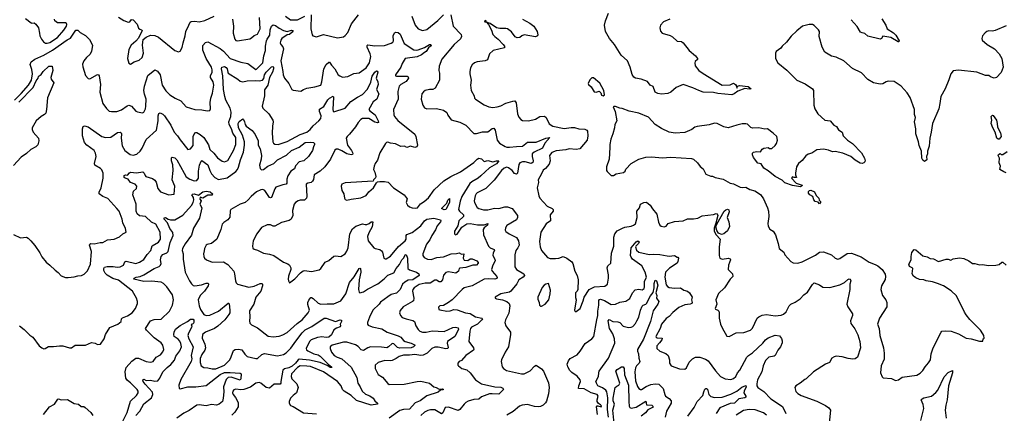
# Model space of a CAD drawing. Extents: x 2086813 to 2278017, y 548126 to 753336.
# Tile 314 of 461: x 2171758 to 2183092, y 702960 to 707490. Entities that reach past the tile are written whole.
import ezdxf

# ---------------------------------------------------------------- set-up
doc = ezdxf.new("R2010")
doc.units = 0

msp = doc.modelspace()

# ---------------------------------------------------------------- linework, layer by layer
at = {"layer": '0CON10XD'}
for points in [[(2175112, 707545), (2175110, 707385), (2175126, 707316), (2175134, 707304), (2175175, 707294), (2175255, 707320), (2175415, 707280), (2175485, 707293), (2175504, 707306), (2175535, 707343), (2175579, 707441), (2175659, 707545)], [(2176270, 707530), (2176310, 707425), (2176345, 707384), (2176395, 707364), (2176445, 707376), (2176570, 707480), (2176635, 707544)], [(2176719, 707545), (2176747, 707415), (2176840, 707320), (2176845, 707295), (2176832, 707268), (2176761, 707205), (2176618, 707035), (2176588, 706955), (2176584, 706905), (2176589, 706875), (2176591, 706795), (2176539, 706701), (2176515, 706687), (2176475, 706687), (2176425, 706676), (2176405, 706660), (2176388, 706635), (2176380, 706575), (2176399, 706505), (2176417, 706475), (2176445, 706464), (2176555, 706466), (2176638, 706448), (2176673, 706423), (2176685, 706390), (2176725, 706338), (2176825, 706310), (2176894, 706274), (2176985, 706180), (2177015, 706181), (2177085, 706201), (2177145, 706200), (2177195, 706237), (2177215, 706242), (2177230, 706220), (2177254, 706104), (2177280, 706070), (2177345, 706030), (2177365, 706024), (2177395, 706022), (2177475, 706030)], [(2179243, 707497), (2179170, 707465), (2179133, 707427), (2179128, 707395), (2179136, 707356), (2179155, 707334), (2179247, 707307), (2179272, 707292), (2179325, 707243), (2179375, 707238), (2179394, 707225), (2179464, 707135), (2179536, 707075), (2179561, 707045), (2179559, 707031), (2179535, 707009), (2179529, 706995), (2179535, 706957), (2179575, 706906), (2179625, 706870), (2179845, 706736), (2179935, 706739), (2179975, 706761), (2179998, 706745), (2180010, 706725), (2180015, 706700), (2180022, 706725), (2180045, 706731), (2180145, 706721), (2180180, 706695), (2180155, 706691), (2180105, 706696), (2180025, 706667), (2179984, 706635), (2179955, 706624), (2179795, 706640), (2179745, 706653), (2179625, 706657), (2179575, 706675), (2179505, 706707), (2179395, 706744), (2179315, 706709), (2179255, 706657), (2179218, 706642), (2179145, 706633), (2179105, 706639), (2179072, 706655), (2179050, 706720), (2179015, 706736), (2178985, 706778), (2178912, 706805), (2178845, 706816), (2178828, 706828), (2178810, 706860), (2178786, 706945), (2178755, 707016), (2178683, 707083), (2178606, 707206), (2178546, 707275), (2178502, 707355), (2178491, 707425), (2178501, 707475), (2178534, 707565)], [(2171825, 707504), (2171888, 707455), (2171895, 707450), (2171925, 707454), (2171945, 707438), (2171973, 707395), (2171984, 707335), (2171991, 707305), (2172010, 707265), (2172033, 707235), (2172055, 707219), (2172075, 707218), (2172105, 707227), (2172192, 707285), (2172265, 707368), (2172295, 707414), (2172299, 707435), (2172296, 707446), (2172283, 707453), (2172193, 707453), (2172162, 707475), (2172158, 707495)], [(2172895, 707519), (2172955, 707480), (2173005, 707462), (2173026, 707464), (2173045, 707493), (2173065, 707487), (2173109, 707439), (2173125, 707392), (2173139, 707379), (2173160, 707375), (2173168, 707365), (2173124, 707276), (2173096, 707244), (2173041, 707195), (2173014, 707145), (2172997, 707045), (2173015, 706990), (2173035, 706978), (2173076, 707004), (2173133, 707025), (2173166, 707054), (2173184, 707105), (2173172, 707195), (2173178, 707262), (2173212, 707288), (2173265, 707310), (2173315, 707306), (2173355, 707288), (2173545, 707134), (2173585, 707118), (2173604, 707126), (2173629, 707171), (2173638, 707225), (2173663, 707305), (2173672, 707355), (2173705, 707425), (2173720, 707460), (2173731, 707469), (2173775, 707474), (2173825, 707466), (2173890, 707480), (2173995, 707529)], [(2173211, 706495), (2173212, 706575), (2173193, 706633), (2173187, 706675), (2173195, 706725), (2173233, 706847), (2173315, 706912), (2173345, 706897), (2173374, 706855), (2173399, 706735), (2173441, 706671), (2173486, 706625), (2173547, 706585), (2173612, 706555), (2173674, 706485), (2173774, 706456), (2173856, 706454), (2173915, 706439), (2173945, 706443), (2173956, 706465), (2173952, 706535), (2173959, 706585), (2173976, 706644), (2173992, 706735), (2173984, 706775), (2173953, 706825), (2173955, 706845), (2173973, 706885), (2173974, 706914), (2173967, 706945), (2173906, 707045), (2173865, 707138), (2173866, 707194), (2173895, 707227), (2173925, 707234), (2174067, 707157), (2174105, 707128), (2174179, 707045), (2174305, 707001), (2174385, 706987), (2174475, 706916), (2174485, 706919), (2174558, 706995), (2174567, 707075), (2174586, 707134), (2174588, 707185), (2174599, 707245), (2174605, 707265), (2174637, 707313), (2174642, 707375), (2174656, 707414), (2174675, 707429), (2174703, 707423), (2174743, 707393), (2174796, 707366), (2174835, 707353), (2174885, 707370), (2174904, 707365), (2174893, 707345), (2174865, 707321), (2174835, 707314), (2174774, 707275), (2174762, 707255), (2174757, 707225), (2174764, 707205), (2174788, 707178), (2174795, 707155), (2174762, 707015), (2174788, 706895), (2174791, 706855), (2174805, 706817), (2174855, 706757), (2174890, 706685), (2174905, 706678), (2174994, 706666), (2175025, 706688), (2175065, 706702), (2175155, 706718), (2175224, 706736), (2175237, 706773), (2175259, 706925), (2175285, 706974), (2175315, 707002), (2175325, 707000), (2175346, 706965), (2175385, 706925), (2175425, 706856), (2175442, 706842), (2175475, 706829), (2175535, 706836), (2175605, 706869), (2175665, 706880), (2175745, 706936), (2175783, 706995), (2175800, 707065), (2175794, 707095), (2175756, 707175), (2175756, 707194), (2175765, 707200), (2175845, 707189), (2175956, 707194), (2176035, 707218), (2176055, 707232), (2176062, 707245), (2176058, 707305), (2176073, 707337), (2176085, 707346), (2176114, 707344), (2176139, 707325), (2176184, 707215), (2176295, 707144), (2176325, 707139), (2176345, 707143), (2176419, 707171), (2176475, 707205), (2176489, 707205), (2176494, 707195), (2176488, 707185), (2176463, 707167), (2176435, 707125), (2176419, 707111), (2176382, 707085), (2176335, 707064), (2176194, 707045), (2176159, 706985), (2176144, 706945), (2176083, 706855), (2176083, 706845), (2176095, 706841), (2176218, 706838), (2176231, 706831), (2176234, 706815), (2176205, 706779), (2176144, 706745), (2176127, 706725), (2176111, 706665), (2176115, 706575), (2176060, 706455), (2176066, 706395), (2176074, 706375), (2176109, 706329), (2176305, 706172), (2176317, 706147), (2176337, 706045), (2176330, 706025), (2176305, 706017), (2176255, 706034), (2176215, 706020), (2176186, 706036), (2176145, 706031), (2176085, 706061), (2176027, 706067), (2175995, 706080), (2175982, 706078), (2175968, 706065), (2175903, 705957), (2175875, 705873), (2175849, 705835), (2175838, 705805), (2175832, 705765), (2175846, 705735), (2175856, 705684), (2175852, 705668), (2175830, 705645), (2175827, 705633), (2175505, 705613), (2175465, 705597), (2175458, 705575), (2175467, 705525), (2175490, 705485), (2175498, 705435), (2175505, 705420), (2175525, 705412), (2175575, 705426), (2175685, 705439), (2175745, 705467), (2175775, 705507), (2175830, 705555), (2175867, 705613), (2175878, 705622), (2175904, 705626), (2175957, 705627), (2175998, 705618), (2176061, 705555), (2176182, 705475), (2176217, 705427), (2176208, 705385), (2176221, 705355), (2176246, 705335), (2176275, 705323), (2176311, 705319), (2176336, 705325), (2176371, 705369), (2176415, 705396), (2176465, 705439), (2176528, 705532), (2176642, 705635), (2176721, 705685), (2176833, 705737), (2176985, 705845), (2177025, 705886), (2177045, 705896), (2177075, 705889), (2177105, 705858), (2177145, 705868), (2177205, 705854), (2177246, 705866), (2177272, 705865), (2177245, 705832), (2177167, 705785), (2177068, 705692), (2177035, 705665), (2176962, 705625), (2176940, 705605), (2176849, 705455), (2176827, 705403), (2176811, 705305), (2176820, 705285), (2176866, 705245), (2176868, 705225), (2176812, 705175), (2176802, 705118), (2176763, 705055), (2176762, 705025), (2176775, 705012), (2176795, 705023), (2176847, 705103), (2176905, 705140), (2176945, 705144), (2177028, 705128), (2177105, 705127), (2177145, 705145), (2177142, 705125), (2177105, 705095), (2177094, 705076), (2177096, 705015), (2177154, 704884), (2177174, 704864), (2177219, 704845), (2177222, 704835), (2177209, 704805), (2177205, 704775), (2177227, 704735), (2177230, 704715), (2177205, 704665), (2177190, 704615), (2177197, 704595), (2177250, 704535), (2177256, 704524), (2177250, 704510), (2177228, 704502), (2177155, 704509), (2177105, 704504), (2176965, 704428), (2176875, 704402), (2176850, 704385), (2176736, 704264), (2176695, 704233), (2176635, 704202), (2176595, 704198), (2176578, 704182), (2176582, 704155), (2176595, 704150), (2176675, 704136), (2176715, 704140), (2176755, 704154), (2176795, 704149), (2176890, 704115), (2176945, 704109), (2177005, 704071), (2177076, 704056), (2177084, 704045), (2177079, 704035), (2177027, 703985), (2176959, 703951), (2176946, 703934), (2176938, 703905), (2176927, 703787), (2176980, 703715), (2176986, 703695), (2176982, 703685), (2176895, 703624), (2176845, 703569), (2176818, 703555), (2176802, 703535), (2176802, 703515), (2176808, 703505), (2176846, 703476), (2176905, 703460), (2176945, 703424), (2177005, 703345), (2177075, 703298), (2177226, 703266), (2177295, 703260), (2177319, 703249), (2177328, 703235), (2177275, 703178), (2177195, 703185), (2177165, 703182), (2177075, 703149), (2177045, 703122), (2176987, 703117), (2176922, 703098), (2176895, 703085), (2176875, 703066), (2176825, 703003), (2176805, 702993), (2176695, 703032), (2176655, 703026), (2176628, 702965), (2176615, 702953), (2176535, 702998), (2176485, 703000), (2176455, 702990), (2176419, 702971), (2176375, 702935)], [(2174209, 707495), (2174219, 707415), (2174216, 707336), (2174234, 707264), (2174245, 707251), (2174265, 707248), (2174405, 707270), (2174428, 707282), (2174455, 707306), (2174495, 707324), (2174524, 707385), (2174517, 707515)], [(2174819, 707529), (2174875, 707489), (2174955, 707488), (2175041, 707529)], [(2177545, 707495), (2177630, 707450), (2177676, 707415), (2177714, 707355), (2177724, 707315), (2177717, 707303), (2177695, 707294), (2177565, 707315), (2177538, 707305), (2177515, 707284), (2177485, 707282), (2177463, 707293), (2177419, 707349), (2177375, 707383), (2177355, 707390), (2177285, 707390), (2177248, 707398), (2177175, 707446), (2177130, 707460), (2177128, 707475), (2177115, 707480), (2177110, 707475), (2177114, 707465), (2177130, 707460), (2177154, 707434), (2177188, 707368), (2177205, 707318), (2177226, 707295), (2177265, 707265), (2177324, 707205), (2177338, 707185), (2177337, 707165), (2177208, 707135), (2177166, 707095), (2177142, 707028), (2177115, 707017), (2177025, 707004), (2176995, 706992), (2176968, 706972), (2176946, 706935), (2176938, 706895), (2176939, 706865), (2176956, 706795), (2176948, 706735), (2176954, 706675), (2176989, 706615), (2176993, 706585), (2177003, 706575), (2177105, 706508), (2177157, 706487), (2177205, 706479), (2177255, 706485), (2177295, 706497), (2177355, 706529), (2177434, 706554), (2177458, 706555), (2177473, 706533), (2177487, 706407), (2177502, 706368), (2177525, 706340), (2177545, 706330), (2177615, 706326), (2177695, 706345), (2177745, 706374), (2177798, 706378), (2177818, 706365), (2177853, 706293), (2177895, 706265), (2178025, 706236), (2178105, 706250), (2178145, 706250), (2178195, 706232), (2178265, 706230), (2178285, 706218), (2178293, 706205), (2178299, 706155), (2178292, 706105), (2178205, 706002), (2178165, 705994), (2178085, 706005), (2178045, 705991), (2177935, 705979), (2177885, 705960), (2177857, 705925), (2177864, 705865), (2177852, 705828), (2177812, 705778), (2177783, 705757), (2177764, 705716), (2177728, 705645), (2177731, 705615), (2177714, 705555), (2177733, 705463), (2177744, 705434), (2177830, 705345), (2177888, 705318), (2177898, 705305), (2177900, 705285), (2177866, 705245), (2177870, 705175), (2177820, 705140), (2177758, 705045), (2177743, 704937), (2177748, 704875), (2177763, 704833), (2177835, 704754), (2177865, 704742), (2177925, 704741), (2177965, 704746), (2178015, 704763), (2178058, 704745), (2178115, 704702), (2178127, 704685), (2178150, 704595), (2178175, 704544), (2178188, 704495), (2178181, 704385), (2178174, 704366), (2178156, 704345), (2178157, 704293)], [(2183115, 707419), (2182986, 707364), (2182955, 707359), (2182915, 707362), (2182890, 707355), (2182871, 707339), (2182843, 707305), (2182833, 707275), (2182838, 707255), (2182894, 707204), (2182978, 707155), (2183032, 707095), (2183063, 707045), (2183079, 706945), (2183058, 706882), (2183002, 706825), (2182975, 706818), (2182933, 706833), (2182915, 706848), (2182875, 706849), (2182775, 706886), (2182565, 706908), (2182505, 706903), (2182475, 706868), (2182454, 706796), (2182411, 706695), (2182362, 706605), (2182349, 706525), (2182338, 706465), (2182264, 706295), (2182251, 706195), (2182234, 706125), (2182226, 706035), (2182208, 705975), (2182208, 705945), (2182198, 705915), (2182200, 705875), (2182175, 705858), (2182155, 705872), (2182144, 705895), (2182140, 705975), (2182111, 706041), (2182104, 706084), (2182073, 706175), (2182073, 706235), (2182057, 706315), (2182072, 706365), (2182059, 706399), (2182058, 706455), (2182008, 706595), (2181975, 706649), (2181905, 706724), (2181825, 706779), (2181755, 706782), (2181734, 706776), (2181695, 706750), (2181663, 706747), (2181585, 706763), (2181521, 706801), (2181450, 706880), (2181345, 706928), (2181245, 707018), (2181155, 707057), (2181105, 707071), (2181027, 707117), (2180994, 707174), (2180963, 707295), (2180964, 707354), (2180955, 707372), (2180905, 707422), (2180883, 707433), (2180845, 707433), (2180770, 707415), (2180705, 707362), (2180640, 707300), (2180585, 707230), (2180535, 707187), (2180518, 707162), (2180468, 707125), (2180460, 707105), (2180460, 707045), (2180485, 706992), (2180587, 706907), (2180705, 706794), (2180801, 706751), (2180885, 706693), (2180896, 706675), (2180899, 706505), (2180912, 706462), (2180946, 706406), (2181025, 706334), (2181086, 706326), (2181130, 706275), (2181160, 706260), (2181185, 706223), (2181225, 706197), (2181239, 706155), (2181286, 706105), (2181345, 706064), (2181449, 705959), (2181484, 705895), (2181490, 705865), (2181487, 705853), (2181475, 705841), (2181455, 705836), (2181435, 705839), (2181375, 705874), (2181325, 705917), (2181235, 705952), (2181145, 705971), (2181115, 705969), (2181068, 705988), (2181010, 706000), (2180935, 705991), (2180875, 705954), (2180835, 705942), (2180806, 705924), (2180765, 705871), (2180723, 705835), (2180700, 705795), (2180688, 705725), (2180688, 705705), (2180700, 705675), (2180675, 705672), (2180655, 705680), (2180643, 705665), (2180698, 705608), (2180767, 705587), (2180768, 705582), (2180745, 705568), (2180655, 705581), (2180565, 705614), (2180535, 705643), (2180455, 705686), (2180375, 705750), (2180325, 705780), (2180295, 705829), (2180255, 705837), (2180204, 705904), (2180193, 705935), (2180192, 705955), (2180204, 705966), (2180245, 705973), (2180285, 705970), (2180305, 705998), (2180325, 706010), (2180375, 706020), (2180388, 706008), (2180415, 706008), (2180455, 706042), (2180470, 706065), (2180482, 706105), (2180472, 706145), (2180432, 706185), (2180365, 706233), (2180335, 706228), (2180265, 706246), (2180195, 706240), (2180175, 706250), (2180136, 706286), (2180115, 706291), (2180075, 706290), (2180014, 706276), (2179914, 706244), (2179865, 706257), (2179785, 706296), (2179755, 706299), (2179695, 706279), (2179555, 706260), (2179529, 706251), (2179494, 706226), (2179415, 706193), (2179305, 706183), (2179235, 706196), (2179145, 706239), (2179075, 706284), (2178995, 706368), (2178885, 706414), (2178775, 706436), (2178695, 706469), (2178665, 706473), (2178615, 706492), (2178598, 706492), (2178590, 706485), (2178613, 706435), (2178631, 706325), (2178607, 706285), (2178604, 706245), (2178586, 706175), (2178562, 706115), (2178550, 706055), (2178550, 706020), (2178544, 705885), (2178513, 705795), (2178512, 705755), (2178521, 705741), (2178568, 705698), (2178592, 705698), (2178625, 705717), (2178708, 705732), (2178728, 705745), (2178735, 705770), (2178798, 705835), (2178885, 705886), (2178965, 705909), (2179035, 705911), (2179155, 705901), (2179255, 705909), (2179493, 705893), (2179514, 705884), (2179562, 705842), (2179592, 705802), (2179624, 705774), (2179655, 705713), (2179715, 705688), (2179735, 705688), (2179765, 705674), (2179855, 705656), (2179935, 705607), (2179975, 705600), (2180053, 705563), (2180075, 705558), (2180115, 705561), (2180163, 705535), (2180222, 705522), (2180285, 705476), (2180319, 705429), (2180366, 705325), (2180376, 705285), (2180382, 705225), (2180369, 705145), (2180374, 705114), (2180395, 705080), (2180433, 705055), (2180457, 705015), (2180490, 704915), (2180502, 704855), (2180556, 704816), (2180565, 704782), (2180635, 704708), (2180662, 704692), (2180715, 704687), (2180765, 704704), (2180920, 704780), (2180965, 704813), (2181012, 704818), (2181105, 704784), (2181147, 704747), (2181176, 704734), (2181200, 704740), (2181285, 704799), (2181335, 704801), (2181445, 704759), (2181535, 704699), (2181605, 704674), (2181635, 704655)], [(2181681, 707501), (2181727, 707426), (2181743, 707385), (2181815, 707339), (2181845, 707313), (2181882, 707245), (2181880, 707235), (2181870, 707235), (2181785, 707286), (2181695, 707299), (2181678, 707272), (2181665, 707266), (2181522, 707302), (2181485, 707330), (2181455, 707337), (2181438, 707348), (2181400, 707410), (2181330, 707490)], [(2171698, 706565), (2171775, 706639), (2171859, 706735), (2171894, 706795), (2171906, 706865), (2171899, 706915), (2171878, 706975), (2171889, 707005), (2171933, 707037), (2172035, 707082), (2172135, 707138), (2172305, 707258), (2172343, 707277), (2172405, 707371), (2172425, 707370), (2172453, 707343), (2172515, 707309), (2172560, 707260), (2172595, 707198), (2172586, 707125), (2172565, 707091), (2172525, 707056), (2172494, 707015), (2172481, 706979), (2172483, 706947), (2172515, 706846), (2172545, 706812), (2172565, 706810), (2172655, 706860), (2172666, 706856), (2172674, 706844), (2172687, 706745), (2172681, 706655), (2172716, 706526), (2172755, 706466), (2172788, 706438), (2172815, 706432), (2172876, 706434), (2172928, 706452), (2172995, 706500), (2173015, 706506), (2173043, 706493), (2173095, 706438), (2173115, 706428), (2173172, 706418), (2173185, 706427), (2173206, 706464), (2173211, 706495)], [(2171748, 706542), (2171911, 706709), (2171949, 706785), (2171972, 706815), (2171973, 706835), (2171980, 706845), (2172005, 706860), (2172026, 706895), (2172093, 706955), (2172130, 706955), (2172138, 706905), (2172116, 706825), (2172121, 706805), (2172152, 706765), (2172078, 706592), (2172068, 706455), (2172058, 706415), (2172045, 706397), (2172005, 706374), (2171946, 706325), (2171901, 706245), (2171901, 706225), (2171914, 706195), (2171974, 706125), (2171976, 706095), (2171965, 706048), (2171943, 706025), (2171884, 705995), (2171835, 705949), (2171775, 705906), (2171685, 705813)], [(2171688, 705018), (2171765, 704978), (2171837, 704987), (2171856, 704975), (2171884, 704945), (2171932, 704892), (2171991, 704805), (2172012, 704762), (2172061, 704701), (2172106, 704666), (2172165, 704606), (2172202, 704582), (2172235, 704543), (2172285, 704524), (2172315, 704524), (2172385, 704530), (2172425, 704543), (2172470, 704545), (2172499, 704561), (2172540, 704600), (2172571, 704675), (2172583, 704823), (2172563, 704893), (2172565, 704906), (2172575, 704914), (2172615, 704910), (2172685, 704926), (2172715, 704927), (2172770, 704955), (2172845, 704964), (2172905, 704990), (2172945, 705027), (2172982, 705045), (2172976, 705085), (2172945, 705153), (2172937, 705195), (2172903, 705285), (2172877, 705317), (2172772, 705432), (2172715, 705453), (2172672, 705485), (2172674, 705505), (2172696, 705554), (2172719, 705665), (2172719, 705725), (2172705, 705760), (2172689, 705779), (2172622, 705815), (2172619, 705835), (2172637, 705915), (2172631, 705955), (2172614, 705985), (2172531, 706045), (2172503, 706075), (2172482, 706155), (2172480, 706235), (2172490, 706260), (2172505, 706270), (2172545, 706256), (2172705, 706145), (2172747, 706133), (2172805, 706139), (2172885, 706193), (2172915, 706196), (2172925, 706189), (2172929, 706175), (2172925, 706125), (2172938, 706038), (2172967, 705985), (2173028, 705938), (2173065, 705932), (2173105, 705942), (2173143, 705975), (2173169, 706011), (2173215, 706112), (2173332, 706218), (2173351, 706325), (2173350, 706385), (2173360, 706410), (2173375, 706416), (2173405, 706403), (2173424, 706385), (2173496, 706276), (2173534, 706194), (2173575, 706155), (2173605, 706107), (2173695, 705994), (2173725, 706004), (2173755, 706043), (2173755, 706145), (2173774, 706186), (2173785, 706193), (2173795, 706191), (2173835, 706170), (2173877, 706135), (2173930, 706050), (2173947, 705995), (2173993, 705953), (2174035, 705900), (2174090, 705860), (2174115, 705854), (2174155, 705868), (2174220, 705985), (2174245, 706055), (2174246, 706135), (2174213, 706183), (2174196, 706235), (2174168, 706285), (2174167, 706315), (2174190, 706375), (2174193, 706425), (2174180, 706470), (2174130, 706565), (2174119, 706605), (2174104, 706685), (2174098, 706845), (2174080, 706925), (2174085, 706945), (2174115, 706952), (2174135, 706940), (2174146, 706924), (2174152, 706885), (2174159, 706875), (2174269, 706805), (2174295, 706781), (2174325, 706773), (2174375, 706788), (2174475, 706791), (2174515, 706785), (2174551, 706795), (2174568, 706812), (2174575, 706855), (2174595, 706886), (2174655, 706948), (2174672, 706952), (2174680, 706945), (2174681, 706925), (2174667, 706885), (2174634, 706825), (2174615, 706736), (2174575, 706682), (2174576, 706615), (2174549, 706495), (2174555, 706473), (2174625, 706408), (2174672, 706332), (2174675, 706315), (2174667, 706265), (2174663, 706185), (2174670, 706085), (2174678, 706068), (2174695, 706056), (2174735, 706055), (2174835, 706088), (2174985, 706168), (2175064, 706195), (2175103, 706225), (2175135, 706267), (2175202, 706325), (2175225, 706354), (2175229, 706385), (2175210, 706435), (2175210, 706460), (2175260, 706490), (2175305, 706567), (2175324, 706585), (2175365, 706608), (2175369, 706599), (2175362, 706455), (2175367, 706436), (2175375, 706429), (2175505, 706472), (2175570, 706550), (2175645, 706600), (2175705, 706627), (2175760, 706690), (2175799, 706771), (2175815, 706840), (2175845, 706886), (2175865, 706900), (2175875, 706896), (2175880, 706885), (2175863, 706815), (2175881, 706775), (2175883, 706745), (2175864, 706685), (2175892, 706635), (2175868, 706575), (2175827, 706543), (2175777, 706455), (2175789, 706439), (2175850, 706395), (2175886, 706325), (2175887, 706305), (2175875, 706302), (2175845, 706311), (2175775, 706354), (2175705, 706352), (2175685, 706343), (2175653, 706307), (2175623, 706257), (2175555, 706171), (2175526, 706144), (2175516, 706125), (2175533, 706045), (2175579, 705985), (2175592, 705955), (2175590, 705940), (2175575, 705936), (2175525, 705946), (2175465, 705982), (2175425, 706000), (2175402, 705998), (2175385, 705990), (2175337, 705885), (2175270, 705795), (2175215, 705745), (2175146, 705705), (2175140, 705650), (2175130, 705630), (2175113, 705617), (2175075, 705610), (2175055, 705596), (2175065, 705455), (2175061, 705435), (2175035, 705413), (2174988, 705412), (2174965, 705405), (2174934, 705385), (2174916, 705365), (2174900, 705295), (2174902, 705238), (2174884, 705195), (2174861, 705179), (2174773, 705155), (2174695, 705114), (2174675, 705114), (2174645, 705129), (2174605, 705127), (2174541, 705099), (2174486, 705025), (2174446, 704945), (2174436, 704885), (2174441, 704861), (2174457, 704847), (2174497, 704837), (2174565, 704802), (2174635, 704792), (2174685, 704774), (2174795, 704700), (2174845, 704679), (2174864, 704665), (2174877, 704635), (2174877, 704615), (2174852, 704538), (2174850, 704505), (2174853, 704483), (2174865, 704462), (2174925, 704507), (2174992, 704578), (2175022, 704598), (2175035, 704602), (2175117, 704593), (2175205, 704610), (2175225, 704628), (2175275, 704701), (2175315, 704717), (2175375, 704768), (2175395, 704772), (2175455, 704766), (2175506, 704794), (2175525, 704827), (2175538, 704865), (2175557, 705024), (2175589, 705081), (2175628, 705112), (2175705, 705141), (2175735, 705131), (2175754, 705134), (2175781, 705145), (2175805, 705163), (2175822, 705162), (2175814, 705105), (2175776, 705035), (2175763, 704995), (2175769, 704945), (2175835, 704863), (2175850, 704855), (2175904, 704844), (2175921, 704831), (2175934, 704814), (2175948, 704745), (2175965, 704737), (2175975, 704737), (2176025, 704769), (2176119, 704881), (2176195, 704945), (2176205, 704965), (2176208, 705005), (2176215, 705018), (2176275, 705042), (2176374, 705116), (2176419, 705175), (2176445, 705195), (2176525, 705207), (2176602, 705185), (2176607, 705175), (2176602, 705165), (2176565, 705116), (2176545, 705073)], [(2178475, 706612), (2178490, 706625), (2178482, 706675), (2178435, 706758), (2178365, 706820), (2178345, 706820), (2178322, 706798), (2178303, 706755), (2178307, 706745), (2178336, 706716), (2178371, 706661), (2178394, 706656), (2178427, 706667), (2178447, 706647), (2178455, 706620), (2178475, 706612)], [(2171757, 703967), (2171810, 703925), (2171875, 703858), (2171910, 703835), (2171982, 703735), (2172012, 703712), (2172035, 703703), (2172050, 703705), (2172091, 703729), (2172145, 703727), (2172215, 703738), (2172256, 703736), (2172330, 703715), (2172355, 703714), (2172397, 703743), (2172515, 703744), (2172585, 703774), (2172626, 703766), (2172655, 703751), (2172686, 703754), (2172730, 703815), (2172746, 703865), (2172794, 703946), (2172888, 703985), (2172925, 704018), (2172931, 704045), (2172942, 704058), (2173000, 704080), (2173054, 704116), (2173090, 704165), (2173112, 704225), (2173114, 704245), (2173104, 704285), (2173058, 704365), (2172895, 704492), (2172831, 704511), (2172765, 704548), (2172742, 704572), (2172727, 704605), (2172727, 704625), (2172735, 704641), (2172765, 704649), (2172835, 704649), (2172879, 704641), (2172913, 704645), (2172951, 704665), (2172968, 704702), (2172985, 704710), (2173095, 704685), (2173135, 704698), (2173185, 704730), (2173225, 704788), (2173267, 704833), (2173284, 704886), (2173355, 704929), (2173377, 704965), (2173373, 705045), (2173326, 705135), (2173275, 705159), (2173205, 705223), (2173135, 705232), (2173108, 705255), (2173099, 705285), (2173097, 705367), (2173060, 705475), (2173066, 705515), (2173102, 705548), (2173106, 705575), (2173085, 705597), (2173035, 705615), (2173005, 705656), (2172972, 705665), (2172961, 705675), (2172961, 705695), (2172975, 705704), (2172998, 705702), (2173021, 705729), (2173035, 705735), (2173103, 705727), (2173175, 705739), (2173192, 705725), (2173201, 705695), (2173210, 705685), (2173285, 705663), (2173314, 705644), (2173329, 705619), (2173347, 705547), (2173378, 705508), (2173475, 705474), (2173535, 705482), (2173544, 705575), (2173511, 705645), (2173526, 705755), (2173520, 705820), (2173505, 705865), (2173505, 705900), (2173513, 705907), (2173545, 705898), (2173565, 705876), (2173652, 705722), (2173675, 705682), (2173716, 705655), (2173765, 705634), (2173795, 705638), (2173815, 705665), (2173815, 705745), (2173827, 705815), (2173845, 705860), (2173855, 705868), (2173925, 705821), (2173945, 705755), (2173966, 705716), (2174005, 705674), (2174045, 705650), (2174145, 705671), (2174245, 705741), (2174264, 705765), (2174276, 705794), (2174299, 705875), (2174335, 705965), (2174345, 706045), (2174345, 706085), (2174321, 706161), (2174275, 706245), (2174274, 706295), (2174285, 706319), (2174325, 706348), (2174335, 706342), (2174346, 706316), (2174352, 706285), (2174364, 706265), (2174435, 706216), (2174470, 706170), (2174501, 706095), (2174504, 706045), (2174525, 706005), (2174541, 705925), (2174539, 705885), (2174519, 705815), (2174527, 705777), (2174542, 705762), (2174565, 705765), (2174615, 705804), (2174682, 705835), (2174725, 705876), (2174828, 705932), (2174885, 705985), (2174975, 706021), (2175044, 706075), (2175105, 706082), (2175138, 706075), (2175150, 706065), (2175152, 706055), (2175138, 706025), (2175129, 705985), (2175082, 705915), (2175027, 705865), (2174975, 705852), (2174931, 705809), (2174923, 705775), (2174877, 705745), (2174845, 705694), (2174832, 705655), (2174832, 705608), (2174826, 705595), (2174785, 705589), (2174708, 705562), (2174695, 705545), (2174655, 705443), (2174645, 705439), (2174635, 705444), (2174581, 705525), (2174555, 705534), (2174535, 705532), (2174482, 705508), (2174421, 705455), (2174389, 705415), (2174355, 705386), (2174296, 705365), (2174190, 705305), (2174181, 705289), (2174175, 705218), (2174154, 705185), (2174106, 705154), (2174089, 705135), (2174073, 705075), (2174028, 704965), (2173965, 704914), (2173917, 704903), (2173906, 704895), (2173885, 704858), (2173881, 704829), (2173874, 704795), (2173879, 704765), (2173886, 704746), (2173908, 704725), (2173975, 704701), (2174102, 704702), (2174154, 704674), (2174221, 704595), (2174232, 704565), (2174242, 704485), (2174251, 704461), (2174264, 704444), (2174395, 704411), (2174455, 704422), (2174525, 704453), (2174546, 704455), (2174552, 704445), (2174552, 704425), (2174533, 704365), (2174475, 704296), (2174452, 704215), (2174402, 704138), (2174406, 704065), (2174402, 704025), (2174408, 703998), (2174426, 703976), (2174495, 703944), (2174618, 703848), (2174675, 703841), (2174745, 703849), (2174785, 703861), (2174835, 703889), (2174915, 703957), (2174950, 703995), (2175008, 704035), (2175080, 704115), (2175094, 704145), (2175073, 704213), (2175074, 704235), (2175085, 704262), (2175109, 704291), (2175115, 704293), (2175135, 704282), (2175195, 704227), (2175225, 704214), (2175299, 704221), (2175375, 704220), (2175455, 704253), (2175513, 704335), (2175553, 704465), (2175609, 704531), (2175665, 704626), (2175675, 704631), (2175681, 704625), (2175684, 704585), (2175666, 704494), (2175656, 704385)], [(2183035, 706114), (2183020, 706115), (2183008, 706125), (2182987, 706197), (2182960, 706245), (2182943, 706295), (2182950, 706335), (2182942, 706375), (2182955, 706390), (2182966, 706386), (2183002, 706332), (2183012, 706295), (2183014, 706254), (2183047, 706187), (2183058, 706145), (2183035, 706114)], [(2177475, 706030), (2177546, 706034), (2177605, 706082), (2177705, 706082), (2177814, 706126), (2177860, 706135), (2177803, 706067), (2177775, 706013), (2177682, 705965), (2177659, 705945), (2177657, 705915), (2177670, 705865), (2177665, 705845), (2177645, 705833), (2177575, 705853), (2177545, 705852), (2177517, 705843), (2177502, 705825), (2177488, 705725), (2177475, 705712), (2177455, 705721), (2177425, 705755), (2177385, 705786), (2177365, 705791), (2177335, 705782), (2177305, 705754), (2177218, 705642), (2177125, 705548), (2177025, 705497), (2177012, 705485), (2177002, 705462), (2176990, 705405), (2176992, 705385), (2177025, 705328), (2177042, 705315), (2177095, 705303), (2177145, 705300), (2177225, 705319), (2177275, 705317), (2177344, 705336), (2177375, 705335), (2177425, 705315), (2177488, 705235), (2177489, 705215), (2177476, 705185), (2177365, 705120), (2177349, 705095), (2177346, 705066), (2177355, 705053), (2177394, 705025), (2177475, 704983), (2177500, 704945), (2177508, 704895), (2177494, 704865), (2177470, 704835), (2177456, 704785), (2177456, 704645), (2177476, 704616), (2177562, 704565), (2177569, 704545), (2177554, 704525), (2177502, 704495), (2177480, 704450), (2177425, 704383), (2177412, 704365), (2177395, 704355), (2177295, 704334), (2177230, 704295), (2177230, 704285), (2177245, 704277), (2177315, 704264), (2177367, 704245), (2177392, 704222), (2177401, 704195), (2177389, 704111), (2177349, 704035), (2177342, 704005), (2177353, 703965), (2177407, 703895), (2177408, 703865), (2177385, 703725), (2177348, 703665), (2177306, 703575), (2177302, 703555), (2177312, 703495), (2177327, 703475), (2177362, 703452), (2177535, 703415), (2177565, 703413), (2177635, 703450), (2177685, 703504), (2177705, 703514), (2177765, 703471), (2177786, 703445), (2177845, 703310), (2177852, 703255), (2177845, 703185), (2177821, 703099), (2177811, 703079), (2177785, 703053), (2177755, 703039), (2177725, 703034), (2177685, 703038), (2177605, 703061), (2177543, 703055), (2177510, 703040), (2177438, 702982), (2177365, 702939)], [(2183115, 705729), (2183088, 705738), (2183042, 705765), (2183048, 705805), (2183034, 705844), (2183038, 705895), (2183023, 705925), (2183025, 705940), (2183045, 705948), (2183058, 705938), (2183075, 705938), (2183125, 705972)], [(2172935, 702846), (2172995, 702970), (2173032, 703098), (2173104, 703165), (2173123, 703195), (2173122, 703215), (2173110, 703235), (2173035, 703311), (2172999, 703339), (2172979, 703365), (2172970, 703435), (2172983, 703485), (2173050, 703560), (2173095, 703593), (2173125, 703595), (2173215, 703554), (2173265, 703548), (2173295, 703557), (2173328, 703605), (2173378, 703632), (2173405, 703668), (2173416, 703695), (2173405, 703744), (2173385, 703771), (2173305, 703829), (2173216, 703915), (2173207, 703935), (2173265, 704025), (2173305, 704040), (2173388, 704042), (2173481, 704135), (2173516, 704205), (2173527, 704265), (2173517, 704325), (2173452, 704415), (2173413, 704453), (2173385, 704470), (2173275, 704479), (2173185, 704478), (2173072, 704505), (2173077, 704515), (2173097, 704525), (2173145, 704534), (2173187, 704553), (2173306, 704626), (2173362, 704648), (2173380, 704665), (2173385, 704685), (2173379, 704725), (2173385, 704765), (2173404, 704786), (2173452, 704808), (2173465, 704821), (2173491, 704925), (2173524, 705005), (2173519, 705039), (2173487, 705085), (2173460, 705150), (2173422, 705195), (2173421, 705209), (2173435, 705214), (2173465, 705194), (2173495, 705185), (2173545, 705185), (2173635, 705240), (2173737, 705353), (2173756, 705385), (2173763, 705415), (2173757, 705445), (2173741, 705475), (2173745, 705481), (2173765, 705484), (2173815, 705470), (2173865, 705509), (2173905, 705516), (2173949, 705509), (2173977, 705487), (2173975, 705471), (2173925, 705471), (2173865, 705437), (2173836, 705446), (2173833, 705425), (2173847, 705405), (2173830, 705365), (2173856, 705325), (2173828, 705205), (2173758, 705092), (2173735, 705011), (2173661, 704909), (2173633, 704857), (2173628, 704835), (2173639, 704795), (2173638, 704735), (2173664, 704585), (2173712, 704485), (2173735, 704450), (2173755, 704432), (2173775, 704426), (2173851, 704439), (2173905, 704459), (2173926, 704456), (2173932, 704445), (2173927, 704425), (2173885, 704365), (2173835, 704317), (2173814, 704265), (2173823, 704195), (2173838, 704155), (2173878, 704095), (2173905, 704085), (2173945, 704089), (2174045, 704137), (2174157, 704227), (2174165, 704226), (2174168, 704218), (2174176, 704145), (2174175, 704115), (2174165, 704095), (2174118, 704035), (2174038, 703962), (2174002, 703935), (2173895, 703893), (2173862, 703865), (2173858, 703825), (2173887, 703757), (2173895, 703715), (2173887, 703685), (2173853, 703635), (2173835, 703590), (2173835, 703545), (2173846, 703506), (2173877, 703487), (2173925, 703483), (2173975, 703470), (2174015, 703473), (2174117, 703515), (2174175, 703575), (2174192, 703608), (2174218, 703682), (2174237, 703693), (2174275, 703699), (2174315, 703692), (2174350, 703640), (2174375, 703613), (2174475, 703591), (2174495, 703591), (2174545, 703635), (2174575, 703647), (2174725, 703621), (2174795, 703637), (2174826, 703655), (2174880, 703710), (2174935, 703790), (2175009, 703885), (2175045, 703921), (2175122, 703958), (2175261, 704055), (2175285, 704055), (2175395, 704017), (2175445, 704034), (2175462, 704032), (2175464, 704015), (2175446, 703985), (2175451, 703965), (2175446, 703954), (2175405, 703941), (2175375, 703920), (2175348, 703862), (2175315, 703835), (2175285, 703831), (2175235, 703839), (2175185, 703833), (2175114, 703805), (2175094, 703786), (2175056, 703705), (2175059, 703689), (2175075, 703678), (2175143, 703643), (2175195, 703632), (2175218, 703618), (2175311, 703521), (2175347, 703495), (2175350, 703485), (2175332, 703485), (2175299, 703509), (2175215, 703545), (2175095, 703573), (2174975, 703581), (2174962, 703575), (2174933, 703535), (2174895, 703501), (2174855, 703482), (2174807, 703473), (2174785, 703456), (2174763, 703327), (2174763, 703305), (2174755, 703295), (2174686, 703294), (2174632, 703248), (2174595, 703256), (2174535, 703308), (2174515, 703316), (2174476, 703305), (2174415, 703260), (2174337, 703233), (2174305, 703230), (2174245, 703237), (2174222, 703228), (2174210, 703215), (2174206, 703195), (2174214, 703175), (2174243, 703143), (2174271, 703085), (2174271, 703035), (2174235, 702974), (2174200, 702940)], [(2180965, 705372), (2180948, 705388), (2180915, 705398), (2180898, 705415), (2180890, 705455), (2180852, 705475), (2180838, 705495), (2180838, 705512), (2180850, 705525), (2180867, 705527), (2180909, 705509), (2180928, 705465), (2180958, 705435), (2180962, 705412), (2180977, 705397), (2180978, 705385), (2180965, 705372)], [(2176645, 705301), (2176614, 705315), (2176673, 705377), (2176685, 705412), (2176705, 705430), (2176704, 705385), (2176665, 705305), (2176645, 705301)], [(2178157, 704293), (2178164, 704265), (2178143, 704145), (2178152, 704132), (2178165, 704132), (2178208, 704165), (2178246, 704254), (2178257, 704295), (2178314, 704385), (2178375, 704416), (2178495, 704422), (2178524, 704445), (2178536, 704515), (2178536, 704554), (2178520, 704635), (2178528, 704655), (2178563, 704687), (2178569, 704801), (2178596, 704885), (2178598, 704985), (2178608, 705025), (2178635, 705058), (2178699, 705091), (2178725, 705102), (2178795, 705114), (2178825, 705126), (2178845, 705142), (2178867, 705215), (2178861, 705285), (2178894, 705326), (2178904, 705366), (2178943, 705387), (2178975, 705388), (2179017, 705357), (2179042, 705312), (2179092, 705252), (2179111, 705161), (2179128, 705125), (2179143, 705113), (2179175, 705107), (2179200, 705115), (2179224, 705146), (2179295, 705167), (2179395, 705174), (2179445, 705196), (2179514, 705196), (2179565, 705206), (2179616, 705234), (2179745, 705246), (2179775, 705261), (2179785, 705256), (2179793, 705235), (2179773, 705147), (2179752, 705092), (2179752, 705055), (2179775, 705015), (2179821, 704965), (2179809, 704875), (2179811, 704775), (2179819, 704745), (2179845, 704734), (2179916, 704746), (2179935, 704738), (2179942, 704725), (2179916, 704665), (2179912, 704615), (2179962, 704565), (2179968, 704535), (2179937, 704503), (2179871, 704405), (2179802, 704338), (2179770, 704265), (2179782, 704215), (2179763, 704165), (2179767, 704157), (2179796, 704146), (2179806, 704136), (2179811, 704115), (2179810, 704055), (2179827, 703985), (2179843, 703945), (2179899, 703849), (2179925, 703843), (2180005, 703886), (2180095, 703890), (2180171, 703915), (2180195, 703941), (2180246, 704055), (2180265, 704071), (2180305, 704088), (2180355, 704097), (2180455, 704081), (2180522, 704088), (2180551, 704099), (2180582, 704128), (2180615, 704196), (2180636, 704214), (2180685, 704239), (2180744, 704276), (2180784, 704325), (2180826, 704354), (2180885, 704441), (2180905, 704461), (2180965, 704440), (2181005, 704412), (2181085, 704409), (2181200, 704440), (2181254, 704466), (2181290, 704500), (2181305, 704507), (2181319, 704505), (2181327, 704485), (2181314, 704444), (2181316, 704385), (2181281, 704215), (2181290, 704185), (2181344, 704105), (2181344, 704085), (2181321, 704025), (2181324, 703995), (2181373, 703933), (2181405, 703863), (2181428, 703785), (2181436, 703715), (2181402, 703605), (2181375, 703587), (2181347, 703583), (2181295, 703589), (2181225, 703611), (2181155, 703616), (2181135, 703611), (2181106, 703594), (2181080, 703545), (2181035, 703527), (2180894, 703436), (2180813, 703357), (2180795, 703350), (2180743, 703305), (2180694, 703276), (2180682, 703255), (2180692, 703212), (2180715, 703186), (2180755, 703164), (2180935, 703098), (2181035, 703051), (2181072, 703022), (2181091, 702995), (2181078, 702845)], [(2179835, 705019), (2179804, 705034), (2179782, 705062), (2179772, 705105), (2179783, 705137), (2179868, 705285), (2179885, 705303), (2179905, 705308), (2179920, 705300), (2179925, 705280), (2179901, 705215), (2179922, 705162), (2179929, 705111), (2179905, 705060), (2179865, 705024), (2179835, 705019)], [(2176545, 705073), (2176501, 705005), (2176479, 704955), (2176439, 704905), (2176398, 704795), (2176397, 704775), (2176412, 704752), (2176451, 704735), (2176495, 704731), (2176559, 704751), (2176635, 704762), (2176725, 704795), (2176785, 704798), (2176816, 704806), (2176845, 704792), (2176870, 704795), (2176863, 704747), (2176875, 704722), (2176915, 704720), (2176943, 704737), (2176965, 704737), (2177021, 704715), (2177035, 704697), (2177036, 704686), (2177015, 704666), (2176975, 704664), (2176895, 704636), (2176825, 704631), (2176817, 704625), (2176809, 704595), (2176777, 704573), (2176695, 704587), (2176665, 704581), (2176635, 704551), (2176626, 704494), (2176605, 704472), (2176585, 704474), (2176555, 704490), (2176535, 704490), (2176484, 704456), (2176425, 704459), (2176355, 704443), (2176298, 704405), (2176282, 704385), (2176278, 704365), (2176296, 704285), (2176290, 704255), (2176281, 704245), (2176171, 704185), (2176136, 704144), (2176129, 704115), (2176141, 704085), (2176162, 704062), (2176205, 704046), (2176285, 704027), (2176303, 704015), (2176318, 703965), (2176344, 703925), (2176365, 703905), (2176395, 703895), (2176435, 703893), (2176505, 703910), (2176645, 703903), (2176745, 703947), (2176775, 703950), (2176807, 703945), (2176811, 703925), (2176768, 703842), (2176683, 703785), (2176678, 703765), (2176692, 703718), (2176685, 703705), (2176665, 703700), (2176575, 703722), (2176535, 703721), (2176503, 703707), (2176447, 703653), (2176403, 703627), (2176375, 703623), (2176305, 703638), (2176245, 703627), (2176175, 703630), (2176125, 703615), (2176091, 703589), (2176045, 703567), (2176023, 703563), (2175961, 703569), (2175885, 703543), (2175848, 703515), (2175851, 703475), (2175885, 703407), (2175936, 703375), (2175995, 703304), (2176012, 703292), (2176185, 703296), (2176335, 703327), (2176375, 703330), (2176475, 703305), (2176525, 703266), (2176552, 703255), (2176585, 703238), (2176625, 703240), (2176635, 703232), (2176625, 703228), (2176605, 703230), (2176575, 703202), (2176445, 703161), (2176366, 703105), (2176311, 703079), (2176245, 703008), (2176175, 703003), (2176135, 702993), (2176011, 702905)], [(2178408, 702945), (2178397, 703035), (2178405, 703046), (2178415, 703047), (2178450, 703035), (2178454, 703045), (2178444, 703056), (2178422, 703072), (2178406, 703096), (2178404, 703116), (2178417, 703155), (2178405, 703177), (2178335, 703196), (2178255, 703241), (2178192, 703245), (2178193, 703277), (2178212, 703325), (2178209, 703345), (2178175, 703388), (2178115, 703429), (2178092, 703452), (2178066, 703495), (2178060, 703525), (2178075, 703562), (2178095, 703592), (2178175, 703634), (2178210, 703675), (2178268, 703762), (2178344, 703815), (2178367, 703843), (2178400, 704035), (2178415, 704085), (2178412, 704135), (2178425, 704205), (2178424, 704256), (2178431, 704269), (2178445, 704275), (2178488, 704258), (2178565, 704213), (2178615, 704217), (2178665, 704237), (2178735, 704251), (2178781, 704279), (2178812, 704345), (2178841, 704379), (2178885, 704389), (2178925, 704381), (2178945, 704396), (2178951, 704415), (2178951, 704475), (2178973, 704525), (2178957, 704585), (2178918, 704655), (2178812, 704735), (2178795, 704755), (2178790, 704775), (2178795, 704865), (2178853, 704935), (2178875, 704943), (2178888, 704935), (2178881, 704915), (2178850, 704885), (2178846, 704875), (2178857, 704837), (2178885, 704816), (2179005, 704787), (2179055, 704792), (2179125, 704787), (2179211, 704771), (2179235, 704768), (2179295, 704776), (2179325, 704758), (2179335, 704758), (2179340, 704745), (2179335, 704705), (2179325, 704689), (2179240, 704630), (2179194, 704585), (2179186, 704525), (2179198, 704438), (2179215, 704418), (2179235, 704408), (2179295, 704399), (2179365, 704405), (2179405, 704378), (2179447, 704367), (2179467, 704347), (2179498, 704298), (2179492, 704265), (2179498, 704235), (2179494, 704225), (2179477, 704215), (2179413, 704207), (2179344, 704176), (2179275, 704121), (2179236, 704074), (2179201, 704049), (2179147, 703985), (2179129, 703935), (2179080, 703845), (2179083, 703835), (2179095, 703828), (2179153, 703825), (2179150, 703805), (2179122, 703772), (2179093, 703735), (2179093, 703705), (2179128, 703675), (2179196, 703646), (2179221, 703625), (2179240, 703575), (2179238, 703535), (2179258, 703505), (2179355, 703472), (2179415, 703468), (2179435, 703482), (2179463, 703547), (2179502, 703588), (2179536, 703604), (2179586, 703606), (2179654, 703584), (2179684, 703565), (2179768, 703448), (2179825, 703384), (2179878, 703355), (2179945, 703347), (2179975, 703359), (2180000, 703385), (2180022, 703425), (2180047, 703455), (2180127, 703605), (2180147, 703625), (2180195, 703655), (2180313, 703767), (2180345, 703806), (2180373, 703827), (2180455, 703858), (2180505, 703851), (2180529, 703819), (2180537, 703795), (2180535, 703769), (2180517, 703725), (2180486, 703685), (2180453, 703625), (2180443, 703617), (2180382, 703605), (2180343, 703567), (2180316, 703505), (2180303, 703435), (2180250, 703345), (2180243, 703297), (2180244, 703274), (2180255, 703255), (2180325, 703210), (2180406, 703126), (2180538, 703038), (2180576, 702956)], [(2181875, 703344), (2181915, 703374), (2182085, 703399), (2182125, 703423), (2182156, 703454), (2182180, 703495), (2182220, 703540), (2182242, 703575), (2182251, 703645), (2182272, 703715), (2182364, 703895), (2182375, 703904), (2182415, 703909), (2182482, 703905), (2182566, 703876), (2182655, 703824), (2182710, 703815), (2182805, 703788), (2182845, 703790), (2182850, 703815), (2182860, 703825), (2182858, 703855), (2182847, 703875), (2182817, 703915), (2182695, 704040), (2182655, 704092), (2182633, 704125), (2182541, 704311), (2182480, 704370), (2182392, 704425), (2182325, 704454), (2182265, 704471), (2182194, 704484), (2182166, 704496), (2182115, 704500), (2182075, 704518), (2182048, 704538), (2182033, 704565), (2182040, 704625), (2182032, 704635), (2182001, 704651), (2181994, 704675), (2182020, 704725), (2182019, 704765), (2182028, 704812), (2182055, 704846), (2182075, 704841), (2182155, 704773), (2182205, 704762), (2182240, 704740), (2182276, 704736), (2182335, 704708), (2182425, 704733), (2182445, 704733), (2182475, 704722), (2182505, 704737), (2182575, 704748), (2182625, 704742), (2182684, 704714), (2182725, 704684), (2182755, 704683), (2182805, 704670), (2182845, 704671), (2182905, 704661), (2182994, 704664), (2183035, 704673), (2183065, 704698), (2183075, 704698), (2183112, 704665)], [(2175656, 704385), (2175664, 704354), (2175675, 704346), (2175715, 704356), (2175763, 704387), (2175882, 704448), (2175955, 704506), (2175995, 704548), (2176063, 704577), (2176090, 704625), (2176129, 704671), (2176155, 704725), (2176180, 704750), (2176195, 704783), (2176208, 704788), (2176222, 704745), (2176224, 704625), (2176245, 704609), (2176325, 704585), (2176353, 704565), (2176355, 704545), (2176285, 704497), (2176228, 704492), (2176190, 704470), (2176165, 704445), (2176137, 704385), (2176096, 704344), (2176035, 704326), (2175995, 704302), (2175911, 704239), (2175894, 704216), (2175822, 704145), (2175783, 704065), (2175762, 704005), (2175763, 703985), (2175771, 703975), (2175815, 703955), (2175925, 703931), (2175989, 703895), (2176115, 703851), (2176145, 703835), (2176175, 703799), (2176195, 703786), (2176265, 703766), (2176310, 703745), (2176292, 703725), (2176263, 703713), (2176135, 703711), (2176105, 703718), (2176065, 703760), (2176045, 703762), (2176005, 703723), (2175985, 703713), (2175921, 703721), (2175796, 703724), (2175767, 703715), (2175715, 703682), (2175690, 703690), (2175655, 703730), (2175625, 703747), (2175525, 703777), (2175485, 703780), (2175354, 703745), (2175330, 703725), (2175330, 703705), (2175348, 703665), (2175377, 703625), (2175414, 703604), (2175465, 703588), (2175572, 703492), (2175640, 703370), (2175650, 703305), (2175677, 703265), (2175699, 703215), (2175740, 703180), (2175790, 703160), (2175827, 703135), (2175846, 703105), (2175878, 703075), (2175878, 703065), (2175805, 703053), (2175635, 703107), (2175573, 703163), (2175491, 703215), (2175475, 703235), (2175459, 703275), (2175416, 703326), (2175255, 703438), (2175105, 703497), (2175064, 703504), (2174985, 703505), (2174955, 703485), (2174885, 703415), (2174882, 703385), (2174890, 703355), (2174948, 703298), (2174965, 703255), (2174944, 703195), (2174904, 703165), (2174876, 703135), (2174858, 703095), (2174858, 703075), (2174875, 703050), (2174905, 703039), (2175025, 702964), (2175175, 702954)], [(2181635, 704655), (2181685, 704615), (2181722, 704561), (2181726, 704535), (2181720, 704500), (2181680, 704425), (2181671, 704385), (2181690, 704315), (2181730, 704265), (2181740, 704235), (2181740, 704185), (2181654, 704055), (2181634, 703985), (2181650, 703935), (2181661, 703855), (2181702, 703715), (2181709, 703651), (2181708, 703582), (2181676, 703505), (2181667, 703427), (2181685, 703380), (2181698, 703368), (2181795, 703362), (2181838, 703338), (2181875, 703344)], [(2178535, 702915), (2178525, 703005), (2178527, 703137), (2178518, 703205), (2178504, 703224), (2178465, 703253), (2178415, 703276), (2178397, 703305), (2178392, 703325), (2178421, 703385), (2178423, 703425), (2178430, 703445), (2178536, 703595), (2178608, 703765), (2178605, 703818), (2178585, 703875), (2178548, 703935), (2178531, 704025), (2178545, 704040), (2178587, 704015), (2178645, 704014), (2178665, 704005), (2178705, 703961), (2178765, 703948), (2178795, 703950), (2178815, 703960), (2178845, 703994), (2178863, 704025), (2178886, 704065), (2178903, 704145), (2178925, 704193), (2178935, 704205), (2178965, 704215), (2178975, 704225), (2179018, 704312), (2179051, 704349), (2179063, 704405), (2179060, 704455), (2179075, 704492), (2179090, 704485), (2179105, 704435), (2179082, 704345), (2179091, 704315), (2179090, 704285), (2179114, 704245), (2179104, 704216), (2179051, 704139), (2179020, 704015), (2178939, 703811), (2178871, 703695), (2178869, 703675), (2178882, 703645), (2178885, 703595), (2178897, 703555), (2178890, 703535), (2178858, 703505), (2178846, 703484), (2178840, 703435), (2178845, 703335), (2178868, 703268), (2178885, 703246), (2178903, 703233), (2178915, 703232), (2178971, 703269), (2179025, 703290), (2179075, 703300), (2179114, 703294), (2179167, 703245), (2179183, 703175), (2179194, 703155), (2179235, 703131), (2179256, 703105), (2179259, 703075), (2179204, 702985), (2179189, 702915)], [(2177765, 704192), (2177806, 704214), (2177850, 704265), (2177866, 704335), (2177867, 704375), (2177845, 704452), (2177815, 704447), (2177795, 704433), (2177773, 704407), (2177722, 704298), (2177722, 704275), (2177739, 704235), (2177743, 704205), (2177755, 704193), (2177765, 704192)], [(2173095, 702935), (2173139, 702985), (2173185, 703067), (2173275, 703137), (2173292, 703175), (2173285, 703203), (2173202, 703295), (2173179, 703325), (2173176, 703344), (2173185, 703351), (2173215, 703339), (2173265, 703340), (2173315, 703328), (2173346, 703335), (2173372, 703365), (2173406, 703435), (2173454, 703486), (2173499, 703521), (2173539, 703571), (2173555, 703619), (2173601, 703679), (2173619, 703725), (2173613, 703763), (2173600, 703790), (2173582, 703812), (2173536, 703845), (2173531, 703865), (2173534, 703895), (2173551, 703929), (2173605, 703972), (2173690, 704015), (2173725, 704042), (2173755, 704044), (2173762, 704032), (2173764, 704005), (2173755, 703990), (2173740, 703985), (2173732, 703975), (2173740, 703965), (2173736, 703946), (2173700, 703880), (2173695, 703855), (2173703, 703815), (2173753, 703725), (2173733, 703625), (2173738, 703585), (2173733, 703557), (2173612, 703348), (2173589, 703285), (2173595, 703246), (2173605, 703242), (2173694, 703266), (2173785, 703264), (2173905, 703280), (2174065, 703405), (2174115, 703429), (2174179, 703431), (2174295, 703423), (2174307, 703415), (2174304, 703356), (2174295, 703342), (2174193, 703377), (2174157, 703373), (2174133, 703347), (2174104, 703265), (2174106, 703205), (2174099, 703135), (2174093, 703095), (2174055, 703064), (2174025, 703055), (2173965, 703059), (2173905, 703045), (2173825, 703058), (2173795, 703052), (2173708, 702992), (2173649, 702961), (2173566, 702905)], [(2178609, 702765), (2178587, 702995), (2178604, 703065), (2178590, 703105), (2178590, 703135), (2178612, 703258), (2178632, 703272), (2178656, 703285), (2178666, 703306), (2178621, 703445), (2178635, 703463), (2178685, 703494), (2178705, 703495), (2178715, 703475), (2178722, 703402), (2178768, 703285), (2178769, 703095), (2178773, 703043), (2178781, 703025), (2178797, 703017), (2178855, 703030), (2178965, 703098), (2178975, 703058), (2179033, 703053), (2179049, 703039), (2179043, 703025), (2178990, 703000), (2178961, 702965), (2178913, 702925)], [(2182133, 702875), (2182165, 703015), (2182159, 703059), (2182136, 703115), (2182145, 703128), (2182166, 703136), (2182255, 703158), (2182305, 703198), (2182327, 703225), (2182401, 703379), (2182445, 703430), (2182495, 703452), (2182498, 703425), (2182450, 703275), (2182436, 703115), (2182420, 703055), (2182413, 702995), (2182422, 702902)], [(2179448, 702925), (2179523, 703025), (2179558, 703095), (2179621, 703165), (2179635, 703207), (2179645, 703236), (2179655, 703246), (2179665, 703246), (2179675, 703237), (2179691, 703175), (2179715, 703153), (2179755, 703141), (2179843, 703147), (2179945, 703179), (2180015, 703215), (2180071, 703259), (2180115, 703278), (2180121, 703265), (2180097, 703215), (2180094, 703195), (2180118, 703155), (2180116, 703145), (2180105, 703137), (2180035, 703125), (2179985, 703076), (2179935, 703072), (2179818, 703022), (2179774, 702956)], [(2172033, 702947), (2172101, 703035), (2172157, 703063), (2172195, 703123), (2172206, 703126), (2172235, 703113), (2172309, 703119), (2172384, 703074), (2172435, 703063), (2172465, 703037), (2172495, 703036), (2172513, 703025), (2172575, 702967), (2172599, 702935)], [(2180355, 702938), (2180322, 702965), (2180225, 703000), (2180155, 703005), (2180090, 702990), (2180005, 702939)]]:
    msp.add_lwpolyline(points, dxfattribs=at)

doc.saveas('drawing.dxf')
